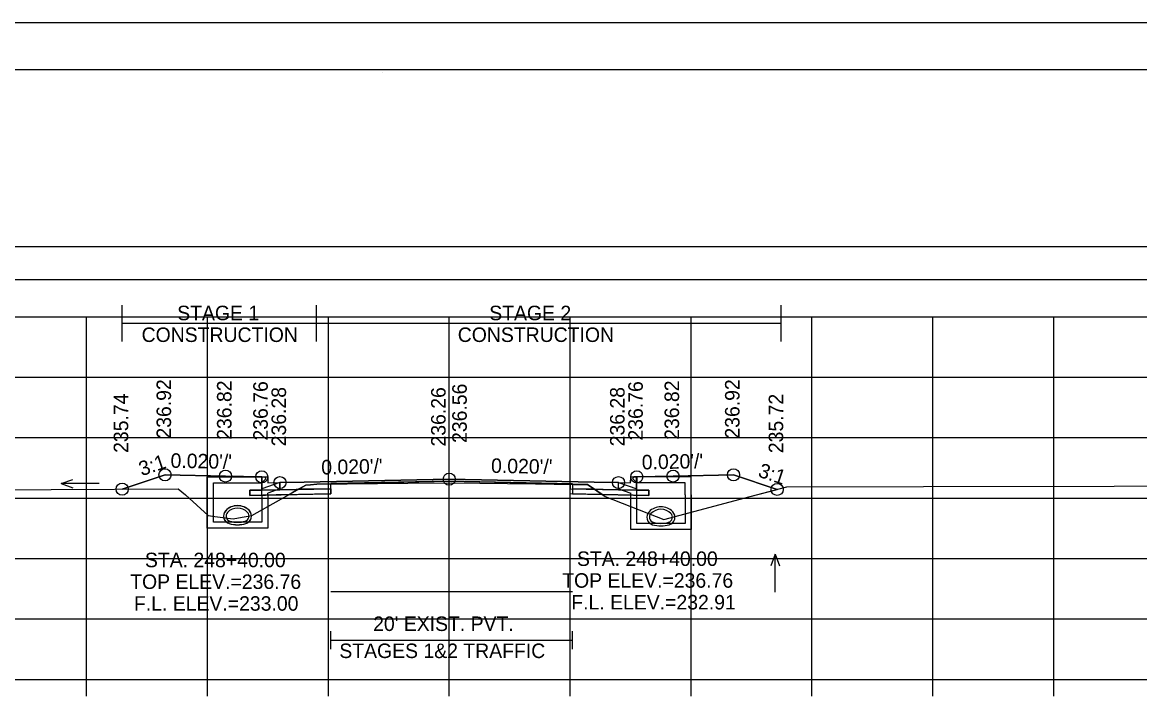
# Model space of a CAD drawing. Extents: x 1369627 to 1374022, y 380035 to 398173.
# Drawn here: x 1372063.2 to 1372155.6, y 391075.9 to 391132.4 of the extents above; entities that cross this region are included whole.
import ezdxf

# ---------------------------------------------------------------- set-up
doc = ezdxf.new("R2010")
doc.units = 0
for name, color, linetype in [('Default', 7, 'Continuous'), ('R_Alt Surface', 7, 'Continuous'), ('R_Axis', 7, 'Continuous'), ('R_Axis Annot', 7, 'Continuous'), ('R_Border', 7, 'Continuous'), ('R_Drive', 7, 'Continuous'), ('R_Exist Surface', 7, 'Continuous'), ('R_Fin Surface', 7, 'Continuous'), ('R_Grid', 7, 'Continuous'), ('R_MOT', 7, 'Continuous'), ('R_No Plot', 7, 'Continuous'), ('R_Water', 7, 'Continuous'), ('R_Water Annot', 7, 'Continuous'), ('R_Xsect Elev', 7, 'Continuous'), ('R_Xsect Slope', 7, 'Continuous'), ('T_Vehicle Path Rt', 7, 'Continuous')]:
    doc.layers.add(name, color=color, linetype=linetype)

msp = doc.modelspace()

# ---------------------------------------------------------------- linework, layer by layer
at = {"layer": 'Default'}
for p, q in [((1372088.732, 391080.494), (1372088.732, 391081.994)), ((1372108.732, 391080.494), (1372108.732, 391081.994)), ((1372088.732, 391081.244), (1372108.732, 391081.244))]:
    msp.add_line(p, q, dxfattribs=at)
for points in [[(1371948.53, 391111.075), (1372248.53, 391111.075), (1372248.53, 391113.78), (1371948.53, 391113.78)], [(1372083.02, 391094.757), (1372083.52, 391094.757), (1372083.53, 391094.257), (1372084.53, 391094.277), (1372084.53, 391093.69), (1372083.03, 391093.66)], [(1372113.53, 391094.257), (1372113.54, 391094.757), (1372114.04, 391094.757), (1372114.03, 391093.66), (1372112.53, 391093.69), (1372112.53, 391094.277)]]:
    msp.add_lwpolyline(points, close=True, dxfattribs=at)
at = {"layer": 'R_Alt Surface'}
msp.add_lwpolyline([(1372083.03, 391094.758), (1372083.03, 391093.66), (1372084.53, 391093.69), (1372088.732, 391093.774), (1372088.732, 391094.191), (1372098.53, 391094.387), (1372108.732, 391094.183), (1372108.732, 391093.766), (1372112.53, 391093.69), (1372114.03, 391093.66), (1372114.031, 391094.758)], dxfattribs=at)
for points in [[(1372082.03, 391093.64), (1372083.03, 391093.66), (1372084.53, 391093.69), (1372088.732, 391093.774), (1372088.732, 391093.358), (1372082.03, 391093.223)], [(1372115.03, 391093.64), (1372114.03, 391093.66), (1372112.53, 391093.69), (1372108.732, 391093.766), (1372108.732, 391093.349), (1372115.03, 391093.223)]]:
    msp.add_lwpolyline(points, close=True, dxfattribs=at)
at = {"layer": 'R_Axis'}
for p, q in [((1371948.53, 391077.997), (1372248.53, 391077.997)), ((1372068.53, 391076.597), (1372068.53, 391077.997)), ((1372078.53, 391076.597), (1372078.53, 391077.997)), ((1372088.53, 391076.597), (1372088.53, 391077.997)), ((1372098.53, 391076.597), (1372098.53, 391077.997)), ((1372108.53, 391076.597), (1372108.53, 391077.997)), ((1372118.53, 391076.597), (1372118.53, 391077.997)), ((1372128.53, 391076.597), (1372128.53, 391077.997)), ((1372138.53, 391076.597), (1372138.53, 391077.997)), ((1372148.53, 391076.597), (1372148.53, 391077.997))]:
    msp.add_line(p, q, dxfattribs=at)
at = {"layer": 'R_Border'}
for p, q in [((1371940.53, 391128.457), (1372256.71, 391128.457)), ((1372093.05, 391128.197), (1372093.05, 391128.197)), ((1372093.05, 391128.197), (1372093.05, 391128.197))]:
    msp.add_line(p, q, dxfattribs=at)
at = {"layer": 'R_Drive'}
for centre, radius, start, end in [((1372116.04, 391090.928), 1.354, 43.64848, 136.35152), ((1372116.04, 391090.926), 1.354, 43.64848, 136.35152), ((1372116.04, 391090.928), 1.146, 43.64848, 136.35152), ((1372116.04, 391090.926), 1.146, 43.64848, 136.35152), ((1372115.527, 391091.417), 0.646, 136.35152, 253.95293), ((1372115.527, 391091.415), 0.646, 136.35152, 253.95293), ((1372115.527, 391091.417), 0.438, 136.35152, 253.95293), ((1372115.527, 391091.415), 0.438, 136.35152, 253.95293), ((1372116.04, 391093.198), 2.292, 253.95293, 286.04707), ((1372116.04, 391093.197), 2.292, 253.95293, 286.04707), ((1372116.552, 391091.417), 0.438, 286.04707, 43.64848), ((1372116.552, 391091.415), 0.438, 286.04707, 43.64848), ((1372116.552, 391091.417), 0.646, 286.04707, 43.64848), ((1372116.552, 391091.415), 0.646, 286.04707, 43.64848), ((1372116.04, 391093.198), 2.5, 253.95293, 286.04707), ((1372116.04, 391093.197), 2.5, 253.95293, 286.04707)]:
    msp.add_arc(centre, radius, start, end, dxfattribs=at)
at = {"layer": 'R_Exist Surface'}
msp.add_lwpolyline([(1372037.953, 391093.462), (1372065.613, 391093.703), (1372076.112, 391093.762), (1372076.71, 391093.264), (1372078.593, 391091.546), (1372079.145, 391091.481), (1372080.656, 391091.282), (1372081.111, 391091.36), (1372082.209, 391091.553), (1372085.543, 391093.436), (1372086.656, 391094.061), (1372087.058, 391094.099), (1372087.585, 391094.151), (1372095.112, 391094.223), (1372098.732, 391094.264), (1372105.67, 391094.168), (1372108.846, 391094.122), (1372109.979, 391094.123), (1372111.426, 391093.136), (1372116.273, 391091.231), (1372123.421, 391093.123), (1372126.444, 391093.922), (1372137.757, 391093.96), (1372153.525, 391093.989), (1372159.521, 391094.026)], dxfattribs=at)
at = {"layer": 'R_Fin Surface'}
msp.add_lwpolyline([(1372071.477, 391093.736), (1372075.02, 391094.917), (1372080.02, 391094.817), (1372083.02, 391094.757), (1372083.52, 391094.757), (1372083.53, 391094.257), (1372084.53, 391094.277), (1372086.53, 391094.317), (1372098.53, 391094.557), (1372110.53, 391094.317), (1372112.53, 391094.277), (1372113.53, 391094.257), (1372113.54, 391094.757), (1372114.04, 391094.757), (1372117.04, 391094.817), (1372122.04, 391094.917), (1372125.652, 391093.713)], dxfattribs=at)
at = {"layer": 'R_Grid'}
for p, q in [((1371948.53, 391107.997), (1372248.53, 391107.997)), ((1372068.53, 391077.997), (1372068.53, 391107.997)), ((1372078.53, 391077.997), (1372078.53, 391107.997)), ((1372088.53, 391077.997), (1372088.53, 391107.997)), ((1372098.53, 391077.997), (1372098.53, 391107.997)), ((1372108.53, 391077.997), (1372108.53, 391107.997)), ((1372118.53, 391077.997), (1372118.53, 391107.997)), ((1372128.53, 391077.997), (1372128.53, 391107.997)), ((1372138.53, 391077.997), (1372138.53, 391107.997)), ((1372148.53, 391077.997), (1372148.53, 391107.997)), ((1371948.53, 391102.997), (1372248.53, 391102.997)), ((1371948.53, 391097.997), (1372248.53, 391097.997)), ((1371948.53, 391092.997), (1372248.53, 391092.997)), ((1371948.53, 391087.997), (1372248.53, 391087.997)), ((1371948.53, 391082.997), (1372248.53, 391082.997)), ((1371948.53, 391077.997), (1372248.53, 391077.997))]:
    msp.add_line(p, q, dxfattribs=at)
at = {"layer": 'R_MOT'}
for p, q in [((1372071.477, 391105.954), (1372071.477, 391108.954)), ((1372087.545, 391105.954), (1372087.545, 391108.954)), ((1372125.971, 391105.954), (1372125.971, 391108.954)), ((1372071.477, 391107.454), (1372125.971, 391107.454))]:
    msp.add_line(p, q, dxfattribs=at)
at = {"layer": 'R_No Plot'}
msp.add_line((1371928.129, 391132.351), (1372261.462, 391132.351), dxfattribs=at)
for points in [[(1371928.122, 391132.351), (1372261.462, 391132.351), (1372261.462, 390919.014), (1371928.122, 390919.014)], [(1372174.45, 391128.457), (1372194.07, 391128.457), (1372194.07, 391118.577), (1372210.182, 391118.577), (1372233.381, 391118.577), (1372233.381, 391085.906), (1372256.589, 391085.906), (1372256.71, 390922.997), (1371940.53, 390922.997), (1371940.53, 391128.457)], [(1372088.53, 391093.77), (1372084.53, 391093.69), (1372083.03, 391093.66), (1372082.03, 391093.64), (1372082.03, 391093.223), (1372088.53, 391093.353)], [(1372098.53, 391094.557), (1372086.53, 391094.317), (1372084.53, 391094.277), (1372084.53, 391093.69), (1372088.53, 391093.77), (1372088.53, 391094.187), (1372098.53, 391094.387), (1372108.53, 391094.187), (1372108.53, 391093.77), (1372112.53, 391093.69), (1372112.53, 391094.277), (1372110.53, 391094.317)], [(1372108.53, 391093.77), (1372112.53, 391093.69), (1372114.03, 391093.66), (1372115.03, 391093.64), (1372115.03, 391093.223), (1372108.53, 391093.353)]]:
    msp.add_lwpolyline(points, close=True, dxfattribs=at)
for points in [[(1372083.02, 391094.757), (1372083.03, 391093.66), (1372084.53, 391093.69), (1372088.53, 391093.77), (1372088.53, 391094.187), (1372098.53, 391094.387), (1372108.53, 391094.187), (1372108.53, 391093.77), (1372112.53, 391093.69), (1372114.03, 391093.66), (1372114.04, 391094.757)], [(1372088.732, 391085.264), (1372108.732, 391085.264)]]:
    msp.add_lwpolyline(points, dxfattribs=at)
for centre in [(1372075.02, 391094.917), (1372080.02, 391094.817), (1372083.02, 391094.757), (1372084.53, 391094.277), (1372098.53, 391094.557), (1372112.53, 391094.277), (1372114.04, 391094.757), (1372117.04, 391094.817), (1372122.04, 391094.917), (1372071.477, 391093.736), (1372125.652, 391093.713)]:
    msp.add_circle(centre, 0.5, dxfattribs=at)
at = {"layer": 'R_Water'}
for p, q in [((1372078.52, 391094.757), (1372083.27, 391094.757)), ((1372078.52, 391093.257), (1372078.52, 391094.757)), ((1372083.352, 391094.592), (1372083.27, 391094.757)), ((1372113.707, 391094.592), (1372113.79, 391094.757)), ((1372118.54, 391094.757), (1372113.79, 391094.757)), ((1372118.54, 391093.257), (1372118.54, 391094.757)), ((1372079.02, 391093.257), (1372079.02, 391094.257)), ((1372079.02, 391094.257), (1372083.02, 391094.257)), ((1372083.352, 391094.592), (1372083.02, 391094.257)), ((1372084.52, 391094.277), (1372083.02, 391093.757)), ((1372083.02, 391093.257), (1372083.02, 391093.757)), ((1372084.52, 391093.748), (1372083.52, 391093.401)), ((1372112.54, 391094.277), (1372114.04, 391093.757)), ((1372112.54, 391093.748), (1372113.54, 391093.401)), ((1372113.707, 391094.592), (1372114.04, 391094.257)), ((1372118.04, 391094.257), (1372114.04, 391094.257)), ((1372114.04, 391093.257), (1372114.04, 391093.757)), ((1372118.04, 391093.257), (1372118.04, 391094.257)), ((1372083.52, 391093.257), (1372083.52, 391093.401)), ((1372113.54, 391093.257), (1372113.54, 391093.401))]:
    msp.add_line(p, q, dxfattribs=at)
for points in [[(1372084.52, 391093.748), (1372084.52, 391094.277)], [(1372112.54, 391093.748), (1372112.54, 391094.277)], [(1372083.52, 391093.257), (1372083.52, 391090.497), (1372081.02, 391090.497), (1372078.52, 391090.497), (1372078.52, 391093.257)], [(1372083.02, 391093.257), (1372083.02, 391090.997), (1372081.02, 391090.997), (1372079.02, 391090.997), (1372079.02, 391093.257)], [(1372118.54, 391093.257), (1372118.54, 391090.405), (1372116.04, 391090.405), (1372113.54, 391090.405), (1372113.54, 391093.257)], [(1372118.04, 391093.257), (1372118.04, 391090.905), (1372116.04, 391090.905), (1372114.04, 391090.905), (1372114.04, 391093.257)]]:
    msp.add_lwpolyline(points, dxfattribs=at)
for centre, radius, start, end in [((1372080.507, 391091.51), 0.646, 136.35152, 253.95293), ((1372080.507, 391091.507), 0.646, 136.35152, 253.95293), ((1372080.507, 391091.503), 0.646, 136.35152, 253.95293), ((1372080.507, 391091.503), 0.646, 136.35152, 253.95293), ((1372080.507, 391091.503), 0.646, 136.35152, 253.95293), ((1372081.02, 391091.021), 1.354, 43.64848, 136.35152), ((1372081.02, 391091.018), 1.354, 43.64848, 136.35152), ((1372081.02, 391091.014), 1.354, 43.64848, 136.35152), ((1372081.02, 391091.014), 1.354, 43.64848, 136.35152), ((1372081.02, 391091.014), 1.354, 43.64848, 136.35152), ((1372081.02, 391091.021), 1.146, 43.64848, 136.35152), ((1372081.02, 391091.018), 1.146, 43.64848, 136.35152), ((1372081.02, 391091.014), 1.146, 43.64848, 136.35152), ((1372081.02, 391091.014), 1.146, 43.64848, 136.35152), ((1372081.02, 391091.014), 1.146, 43.64848, 136.35152), ((1372081.532, 391091.51), 0.646, 286.04707, 43.64848), ((1372081.532, 391091.507), 0.646, 286.04707, 43.64848), ((1372081.532, 391091.503), 0.646, 286.04707, 43.64848), ((1372081.532, 391091.503), 0.646, 286.04707, 43.64848), ((1372081.532, 391091.503), 0.646, 286.04707, 43.64848), ((1372080.507, 391091.51), 0.438, 136.35152, 253.95293), ((1372080.507, 391091.507), 0.438, 136.35152, 253.95293), ((1372080.507, 391091.503), 0.438, 136.35152, 253.95293), ((1372080.507, 391091.503), 0.438, 136.35152, 253.95293), ((1372080.507, 391091.503), 0.438, 136.35152, 253.95293), ((1372081.02, 391093.292), 2.292, 253.95293, 286.04707), ((1372081.02, 391093.288), 2.292, 253.95293, 286.04707), ((1372081.02, 391093.285), 2.292, 253.95293, 286.04707), ((1372081.02, 391093.285), 2.292, 253.95293, 286.04707), ((1372081.02, 391093.285), 2.292, 253.95293, 286.04707), ((1372081.532, 391091.51), 0.438, 286.04707, 43.64848), ((1372081.532, 391091.507), 0.438, 286.04707, 43.64848), ((1372081.532, 391091.503), 0.438, 286.04707, 43.64848), ((1372081.532, 391091.503), 0.438, 286.04707, 43.64848), ((1372081.532, 391091.503), 0.438, 286.04707, 43.64848), ((1372081.02, 391093.292), 2.5, 253.95293, 286.04707), ((1372081.02, 391093.288), 2.5, 253.95293, 286.04707), ((1372081.02, 391093.285), 2.5, 253.95293, 286.04707), ((1372081.02, 391093.285), 2.5, 253.95293, 286.04707), ((1372081.02, 391093.285), 2.5, 253.95293, 286.04707)]:
    msp.add_arc(centre, radius, start, end, dxfattribs=at)
at = {"layer": 'R_Water Annot'}
for p, q in [((1372066.442, 391094.191), (1372067.404, 391094.541)), ((1372069.584, 391094.191), (1372066.442, 391094.191)), ((1372066.442, 391094.191), (1372067.404, 391093.841)), ((1372125.492, 391088.346), (1372125.142, 391087.384)), ((1372125.492, 391085.203), (1372125.492, 391088.346)), ((1372125.492, 391088.346), (1372125.842, 391087.384))]:
    msp.add_line(p, q, dxfattribs=at)
at = {"layer": 'R_Xsect Elev'}
msp.add_line((1372098.53, 391094.262), (1372098.53, 391104.262), dxfattribs=at)
at = {"layer": 'T_Vehicle Path Rt'}
for p, q in [((1372083.03, 391093.66), (1372083.02, 391094.757)), ((1372114.04, 391094.757), (1372114.03, 391093.66)), ((1372088.732, 391093.774), (1372086.05, 391093.721)), ((1372086.05, 391093.721), (1372088.732, 391093.774)), ((1372088.732, 391093.774), (1372088.732, 391094.162)), ((1372088.732, 391093.358), (1372088.732, 391093.774)), ((1372108.732, 391094.124), (1372108.732, 391094.183)), ((1372108.732, 391094.124), (1372108.732, 391093.766)), ((1372110.556, 391093.73), (1372108.732, 391093.766)), ((1372108.732, 391093.766), (1372110.556, 391093.73)), ((1372111.185, 391093.3), (1372110.556, 391093.73)), ((1372085.283, 391093.289), (1372082.03, 391093.223)), ((1372085.283, 391093.289), (1372088.732, 391093.358)), ((1372111.185, 391093.3), (1372111.426, 391093.136))]:
    msp.add_line(p, q, dxfattribs=at)
for points in [[(1372083.02, 391094.757), (1372080.02, 391094.817), (1372075.02, 391094.917), (1372071.477, 391093.736)], [(1372125.652, 391093.713), (1372122.04, 391094.917), (1372117.04, 391094.817), (1372114.04, 391094.757)], [(1372071.477, 391093.736), (1372076.112, 391093.762), (1372076.71, 391093.264), (1372078.593, 391091.546), (1372079.145, 391091.481), (1372080.656, 391091.282), (1372081.111, 391091.36), (1372082.209, 391091.553), (1372085.283, 391093.289)], [(1372086.05, 391093.721), (1372085.543, 391093.436), (1372085.283, 391093.289)], [(1372088.732, 391094.162), (1372087.585, 391094.151), (1372087.058, 391094.099), (1372086.656, 391094.061), (1372086.05, 391093.721)], [(1372108.732, 391094.183), (1372098.53, 391094.387), (1372088.732, 391094.191), (1372088.732, 391094.162)], [(1372088.732, 391094.162), (1372095.112, 391094.223), (1372098.732, 391094.264), (1372105.67, 391094.168), (1372108.732, 391094.124)], [(1372110.556, 391093.73), (1372109.979, 391094.123), (1372108.846, 391094.122), (1372108.732, 391094.124)], [(1372108.732, 391093.766), (1372108.732, 391093.349), (1372111.185, 391093.3)], [(1372082.03, 391093.223), (1372082.03, 391093.64), (1372083.03, 391093.66)], [(1372114.03, 391093.66), (1372115.03, 391093.64), (1372115.03, 391093.223), (1372111.185, 391093.3)], [(1372111.426, 391093.136), (1372116.273, 391091.231), (1372123.421, 391093.123), (1372125.652, 391093.713)]]:
    msp.add_lwpolyline(points, dxfattribs=at)

# ---------------------------------------------------------------- texts
at = {"layer": 'R_Axis Annot'}
for s, p in [("20' EXIST. PVT.", (1372092.235, 391082.001)), ('STAGES 1&2 TRAFFIC', (1372089.439, 391079.762))]:
    msp.add_text(s, height=1.2, dxfattribs=at).set_placement(p)
at = {"layer": 'R_MOT'}
for s, p in [('STAGE 1', (1372076.028, 391107.71)), ('STAGE 2', (1372101.838, 391107.71)), ('CONSTRUCTION', (1372073.085, 391105.91)), ('CONSTRUCTION', (1372099.235, 391105.91))]:
    msp.add_text(s, height=1.2, dxfattribs=at).set_placement(p)
at = {"layer": 'R_Water Annot'}
for s, p in [('STA. 248+40.00', (1372073.36, 391087.278)), ('STA. 248+40.00', (1372109.093, 391087.382)), ('TOP ELEV.=236.76', (1372072.141, 391085.478)), ('TOP ELEV.=236.76', (1372107.874, 391085.582)), ('F.L. ELEV.=233.00', (1372072.453, 391083.678)), ('F.L. ELEV.=232.91', (1372108.625, 391083.782))]:
    msp.add_text(s, height=1.2, dxfattribs=at).set_placement(p)
at = {"layer": 'R_Xsect Elev'}
for s, p in [('236.92', (1372075.52, 391097.917)), ('236.82', (1372080.52, 391097.817)), ('236.76', (1372083.52, 391097.757)), ('236.28', (1372085.03, 391097.277)), ('236.26', (1372098.23, 391097.262)), ('236.56', (1372099.981, 391097.557)), ('236.28', (1372113.03, 391097.277)), ('236.76', (1372114.54, 391097.757)), ('236.82', (1372117.54, 391097.817)), ('236.92', (1372122.54, 391097.917)), ('235.74', (1372071.977, 391096.736)), ('235.72', (1372126.152, 391096.713))]:
    msp.add_text(s, height=1.2, rotation=90, dxfattribs=at).set_placement(p)
at = {"layer": 'R_Xsect Slope'}
for s, rotation, p in [('3:1', 18.43323, (1372073.09, 391094.801)), ("0.020'/'", 358.85424, (1372075.47, 391095.508)), ("0.020'/'", 1.14576, (1372114.466, 391095.365)), ("0.020'/'", 1.14576, (1372087.956, 391094.945)), ("0.020'/'", 358.85424, (1372101.98, 391095.088)), ('3:1', 341.56677, (1372124.004, 391094.789))]:
    msp.add_text(s, height=1.2, rotation=rotation, dxfattribs=at).set_placement(p)

doc.saveas('drawing.dxf')
